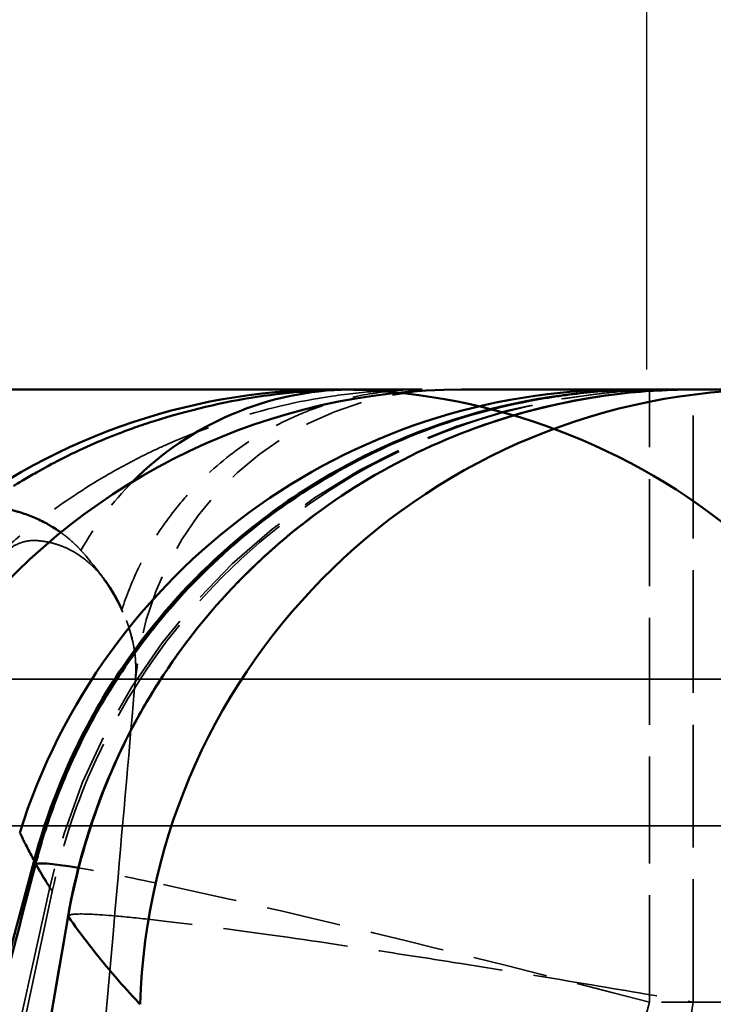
# Model space of a CAD drawing. Header units: millimetres. Extents: x 3278 to 6066, y 2420 to 4375.
# Tile 750 of 952: x 4821.39 to 4823.58, y 3037.84 to 3040.95. Entities that reach past the tile are written whole.
import ezdxf

# ---------------------------------------------------------------- set-up
doc = ezdxf.new("R2010")
doc.units = ezdxf.units.MM
doc.linetypes.add('DASHED', pattern=[0.2067, 0.1654, -0.0413])
for name, color, linetype, lineweight in [('AM_5', 3, 'Continuous', 25), ('Sichtbare Kanten(DIN)', 7, 'Continuous', 50), ('Sichtbare tangentiale Kanten(DIN)', 7, 'Continuous', 50), ('Verdeckte Kanten(DIN)', 7, 'DASHED', 35), ('Verdeckte tangentiale Kanten(DIN)', 7, 'DASHED', 35)]:
    doc.layers.add(name, color=color, linetype=linetype, lineweight=lineweight)
doc.styles.get("Standard").update_dxf_attribs({"font": 'ISOCP.SHX'})
doc.dimstyles.new('Standard$0', dxfattribs={"dimtxt": 0.18, "dimasz": 0.18, "dimexe": 0.18, "dimexo": 0.0625, "dimgap": 0.09, "dimtad": 0, "dimtih": 1, "dimtoh": 1, "dimdec": 4, "dimzin": 0, "dimdsep": 46, "dimtxsty": 'STANDARD', "dimcen": 0.09, "dimadec": 0, "dimazin": 0, "dimtfac": 1, "dimtdec": 4, "dimtofl": 0, "dimtmove": 0, "dimatfit": 3, "dimfxl": 1, "dimtolj": 1, "dimtzin": 0, "dimarcsym": 0})

# ---------------------------------------------------------------- blocks, each defined once
blk = doc.blocks.new('*D27')
at = {"layer": 'AM_5', "color": 0, "lineweight": -2, "transparency": 16777216}
for p, q in [((3558.2256, 3039.8438), (3558.2256, 3081.9948)), ((4823.3689, 3039.8438), (4823.3689, 3081.9948)), ((3560.0256, 3081.8148), (4177.2501, 3081.8148)), ((4821.5689, 3081.8148), (4204.3444, 3081.8148))]:
    blk.add_line(p, q, dxfattribs=at)
at = {"layer": 'AM_5', "color": 0, "transparency": 16777216}
for points in [[(3560.0256, 3082.1148), (3560.0256, 3081.5148), (3558.2256, 3081.8148)], [(4821.5689, 3082.1148), (4821.5689, 3081.5148), (4823.3689, 3081.8148)]]:
    blk.add_solid(points, dxfattribs=at)
at = {"layer": 'Defpoints', "color": 0, "transparency": 16777216}
for p in [(4823.3689, 3081.8148), (3558.2256, 3039.7813), (4823.3689, 3039.7813)]:
    blk.add_point(p, dxfattribs=at)
at = {"layer": 'AM_5', "color": 0, "transparency": 16777216, "insert": (4190.7973, 3081.8148), "char_height": 10, "attachment_point": 5}
blk.add_mtext('\\A1;126,5', dxfattribs=at)

msp = doc.modelspace()

# ---------------------------------------------------------------- linework, layer by layer
at = {"layer": 'Sichtbare Kanten(DIN)'}
for p, q in [((4823.2987, 3039.7813), (4822.7861, 3039.7813)), ((4823.3689, 3039.7813), (4823.2988, 3039.7813)), ((4823.3774, 3039.7813), (4823.5154, 3039.7813))]:
    msp.add_line(p, q, dxfattribs=at)
for centre, major_axis, ratio, start_param, end_param in [((4822.3829, 3037.7813), (0, 2), 0.999967, 4.137401, 6.81967), ((4822.7861, 3037.7813), (-0.0002, 2), 1, 0, 0.888918), ((4822.4437, 3038.7813), (0, 1), 0.986809, 0.000011, 0.012974)]:
    msp.add_ellipse(centre, major_axis=major_axis, ratio=ratio, start_param=start_param, end_param=end_param, dxfattribs=at)
for points, knots in [([(4822.3829, 3039.7813), (4822.3806, 3039.7813), (4822.3784, 3039.7813), (4822.3748, 3039.7813), (4822.3713, 3039.7813), (4822.3665, 3039.7813), (4822.3606, 3039.7813), (4822.3489, 3039.7813), (4822.3331, 3039.7813), (4822.3129, 3039.7813), (4822.2725, 3039.7813), (4822.2142, 3039.7813), (4822.1368, 3039.7813), (4822.0918, 3039.7813), (4822.0404, 3039.7813), (4821.9824, 3039.7813), (4821.9404, 3039.7813), (4821.8949, 3039.7813), (4821.8459, 3039.7813), (4821.7292, 3039.7813), (4821.5925, 3039.7813), (4821.4364, 3039.7813), (4821.124, 3039.7813), (4820.7339, 3039.7813), (4820.2689, 3039.7813), (4820.0378, 3039.7813), (4819.7881, 3039.7813), (4819.5202, 3039.7813), (4819.2491, 3039.7813), (4818.9595, 3039.7813), (4818.6516, 3039.7813), (4817.4276, 3039.7813), (4815.915, 3039.7813), (4814.1467, 3039.7813), (4813.2618, 3039.7813), (4812.3128, 3039.7813), (4811.302, 3039.7813), (4811.0839, 3039.7813), (4810.8629, 3039.7813), (4810.6391, 3039.7813), (4809.8261, 3039.7813), (4808.9761, 3039.7813), (4808.0918, 3039.7813), (4806.964, 3039.7813), (4805.7802, 3039.7813), (4804.5464, 3039.7813), (4804.3231, 3039.7813), (4804.0981, 3039.7813), (4803.8715, 3039.7813), (4802.846, 3039.7813), (4801.7882, 3039.7813), (4800.7004, 3039.7813), (4798.5892, 3039.7813), (4796.3649, 3039.7813), (4794.0554, 3039.7813), (4793.4598, 3039.7813), (4792.8584, 3039.7813), (4792.2517, 3039.7813), (4790.7719, 3039.7813), (4789.2609, 3039.7813), (4787.7249, 3039.7813), (4787.2667, 3039.7813), (4786.8062, 3039.7813), (4786.3438, 3039.7813), (4785.2566, 3039.7813), (4784.1577, 3039.7813), (4783.0508, 3039.7813), (4782.2617, 3039.7813), (4781.4685, 3039.7813), (4780.6722, 3039.7813), (4780.1583, 3039.7813), (4779.6431, 3039.7813), (4779.1264, 3039.7813), (4778.8423, 3039.7813), (4778.558, 3039.7813), (4778.2734, 3039.7813), (4777.8723, 3039.7813), (4777.4705, 3039.7813), (4777.0679, 3039.7813), (4776.7722, 3039.7813), (4776.4761, 3039.7813), (4776.1799, 3039.7813), (4776.0731, 3039.7813), (4775.9661, 3039.7813), (4775.8591, 3039.7813), (4775.4556, 3039.7813), (4775.0511, 3039.7813), (4774.6478, 3039.7813), (4774.4456, 3039.7813), (4774.2438, 3039.7813), (4774.0419, 3039.7813), (4773.8401, 3039.7813), (4773.6382, 3039.7813), (4773.4362, 3039.7813)], [0, 0, 0, 0, 0.607305, 0.607305, 0.607305, 1.214803, 1.214803, 1.214803, 2.429083, 2.429083, 2.429083, 4.856575, 4.856575, 4.856575, 6.264458, 6.264458, 6.264458, 7.28431, 7.28431, 7.28431, 9.712163, 9.712163, 9.712163, 14.568463, 14.568463, 14.568463, 16.982577, 16.982577, 16.982577, 19.425284, 19.425284, 19.425284, 29.134835, 29.134835, 29.134835, 33.993835, 33.993835, 33.993835, 35.0422, 35.0422, 35.0422, 38.85028, 38.85028, 38.85028, 43.706558, 43.706558, 43.706558, 44.58562, 44.58562, 44.58562, 48.56387, 48.56387, 48.56387, 56.28421, 56.28421, 56.28421, 58.275305, 58.275305, 58.275305, 63.131787, 63.131787, 63.131787, 64.580546, 64.580546, 64.580546, 67.987092, 67.987092, 67.987092, 70.415699, 70.415699, 70.415699, 71.982835, 71.982835, 71.982835, 72.844553, 72.844553, 72.844553, 74.058666, 74.058666, 74.058666, 74.950491, 74.950491, 74.950491, 75.272265, 75.272265, 75.272265, 76.485281, 76.485281, 76.485281, 77.093096, 77.093096, 77.093096, 77.700579, 77.700579, 77.700579, 77.700579]), ([(4821.4367, 3038.2936), (4821.4911, 3038.499), (4821.5798, 3038.6979), (4821.8123, 3039.0538), (4821.9593, 3039.2149), (4822.2918, 3039.4792), (4822.4815, 3039.5857), (4822.8799, 3039.7319), (4823.0936, 3039.7734), (4823.3267, 3039.781), (4823.3478, 3039.7813), (4823.3689, 3039.7813)], [0, 0, 0, 0, 0.0637342, 0.0637342, 0.1275241, 0.1275241, 0.1911666, 0.1911666, 0.2548401, 0.2548401, 0.261158, 0.261158, 0.261158, 0.261158]), ([(4822.2999, 3039.7758), (4822.2485, 3039.7721), (4822.0897, 3039.755), (4821.9013, 3039.7107), (4821.7751, 3039.6685), (4821.7541, 3039.6611)], [0.448213, 0.448213, 0.448213, 0.448213, 0.906557, 1.813113, 1.989599, 1.989599, 1.989599, 1.989599]), ([(4822.3001, 3039.7759), (4822.3236, 3039.7776), (4822.3466, 3039.7788), (4822.38, 3039.7802), (4822.3907, 3039.7805), (4822.4167, 3039.7811), (4822.4294, 3039.7812), (4822.4309, 3039.7812)], [0, 0, 0, 0, 0.02169315, 0.02169315, 0.03254769, 0.03254769, 0.04342109, 0.04342109, 0.04342109, 0.04342109]), ([(4822.6608, 3039.7813), (4822.6606, 3039.7813), (4822.6604, 3039.7813), (4822.6602, 3039.7813), (4822.6518, 3039.7813), (4822.6429, 3039.7813), (4822.6336, 3039.7813), (4822.6112, 3039.7813), (4822.5864, 3039.7813), (4822.5597, 3039.7813), (4822.5409, 3039.7813), (4822.5212, 3039.7813), (4822.5009, 3039.7813), (4822.4907, 3039.7813), (4822.4804, 3039.7813), (4822.47, 3039.7813), (4822.4672, 3039.7813), (4822.4644, 3039.7813), (4822.4615, 3039.7813)], [1.538884, 1.538884, 1.538884, 1.538884, 1.544046, 1.544046, 1.544046, 1.770241, 1.770241, 1.770241, 2.31613, 2.31613, 2.31613, 2.702156, 2.702156, 2.702156, 2.895137, 2.895137, 2.895137, 2.9467, 2.9467, 2.9467, 2.9467]), ([(4822.8138, 3039.6541), (4822.97, 3039.7127), (4823.1346, 3039.7516), (4823.3441, 3039.7744), (4823.3887, 3039.7776), (4823.4333, 3039.7792)], [0.20732431, 0.20732431, 0.20732431, 0.20732431, 0.25715716, 0.25715716, 0.2705532, 0.2705532, 0.2705532, 0.2705532]), ([(4823.7708, 3039.7813), (4823.7681, 3039.7813), (4823.7654, 3039.7813), (4823.7623, 3039.7813), (4823.7593, 3039.7813), (4823.7558, 3039.7813), (4823.752, 3039.7813), (4823.7445, 3039.7813), (4823.736, 3039.7813), (4823.7267, 3039.7813), (4823.7116, 3039.7813), (4823.6943, 3039.7813), (4823.6757, 3039.7813), (4823.6712, 3039.7813), (4823.6666, 3039.7813), (4823.6619, 3039.7813), (4823.638, 3039.7813), (4823.6119, 3039.7813), (4823.587, 3039.7813), (4823.5621, 3039.7813), (4823.5382, 3039.7813), (4823.5154, 3039.7813)], [0, 0, 0, 0, 1.556925, 1.556925, 1.556925, 3.102501, 3.102501, 3.102501, 6.214947, 6.214947, 6.214947, 11.248315, 11.248315, 11.248315, 12.46337, 12.46337, 12.46337, 18.693947, 18.693947, 18.693947, 24.92661, 24.92661, 24.92661, 24.92661]), ([(4821.3727, 3039.4774), (4821.3761, 3039.4795), (4821.3808, 3039.4824), (4821.3916, 3039.489), (4821.3975, 3039.4925), (4821.4176, 3039.5046), (4821.4304, 3039.512), (4821.4699, 3039.5344), (4821.4958, 3039.5482), (4821.5859, 3039.5939), (4821.6483, 3039.6209), (4821.7205, 3039.6488), (4821.7373, 3039.655), (4821.7541, 3039.661)], [0, 0, 0, 0, 0.00239055, 0.00239055, 0.00544388, 0.00544388, 0.01383633, 0.01383633, 0.02859134, 0.02859134, 0.07230782, 0.07230782, 0.08474981, 0.08474981, 0.08474981, 0.08474981]), ([(4822.0797, 3039.1736), (4822.1037, 3039.1983), (4822.1282, 3039.2223), (4822.212, 3039.3004), (4822.2744, 3039.3516), (4822.3397, 3039.399)], [0.11919232, 0.11919232, 0.11919232, 0.11919232, 0.12947702, 0.12947702, 0.15353863, 0.15353863, 0.15353863, 0.15353863]), ([(4821.5447, 3038.1222), (4821.5851, 3038.3395), (4821.6576, 3038.5546), (4821.7886, 3038.7915), (4821.8143, 3038.834), (4821.8415, 3038.8757)], [0, 0, 0, 0, 0.06633862, 0.06633862, 0.08120134, 0.08120134, 0.08120134, 0.08120134]), ([(4813.4161, 2999.4255), (4813.4161, 2999.4255), (4813.4337, 2999.5316), (4813.5373, 3000.1707), (4813.6764, 3001.0431), (4814.0695, 3003.5038), (4814.3252, 3005.1009), (4814.951, 3008.822), (4815.3296, 3010.9811), (4816.3301, 3016.3235), (4816.9949, 3019.6202), (4818.8175, 3027.9693), (4820.0545, 3033.0777), (4821.4367, 3038.2936)], [6.455817, 6.455817, 6.455817, 6.455817, 6.852684, 6.852684, 7.655343, 7.655343, 8.430555, 8.430555, 9.22944, 9.22944, 10.328216, 10.328216, 11.970443, 11.970443, 11.970443, 11.970443])]:
    msp.add_open_spline(points, degree=3, knots=knots, dxfattribs=at)
for points in [[(4822.4615, 3039.7813), (4822.4556, 3039.7813), (4822.4497, 3039.7813), (4822.4437, 3039.7813)], [(4819.7253, 3026.9427), (4820.3009, 3030.6733), (4820.907, 3034.4003), (4821.5447, 3038.1222)], [(4821.5447, 3038.1222), (4821.5447, 3038.1222), (4821.5447, 3038.1222), (4821.5447, 3038.1222)]]:
    msp.add_open_spline(points, degree=3, dxfattribs=at)
at = {"layer": 'Sichtbare tangentiale Kanten(DIN)'}
for p, q in [((4823.3774, 3039.7765), (4823.3774, 3039.7813)), ((4823.3774, 3039.742), (4823.3774, 3039.742))]:
    msp.add_line(p, q, dxfattribs=at)
for centre, major_axis, ratio, start_param, end_param in [((4823.2988, 3037.7813), (0, 2), 0.999999, 0, 1.264152), ((4822.4437, 3038.7813), (0, 1), 0.986809, 0.012974, 0.781454), ((4823.7708, 3037.7813), (0, 2), 0.999989, 0.000004, 1.539284), ((4823.3774, 3037.7813), (-1.9357, 0.5029), 0.033779, 5.915594, 6.282046), ((4823.3773, 3037.7813), (-1.9357, 0.5029), 0.033777, 5.91532, 5.915438), ((4823.3799, 3037.7812), (-1.9388, 0.5032), 0.033614, 5.654925, 5.654934)]:
    msp.add_ellipse(centre, major_axis=major_axis, ratio=ratio, start_param=start_param, end_param=end_param, dxfattribs=at)
for points, knots in [([(4821.4416, 3038.2843), (4821.4465, 3038.3025), (4821.4514, 3038.3206), (4821.4565, 3038.3386), (4821.4617, 3038.3567), (4821.4672, 3038.3746), (4821.473, 3038.3926), (4821.4846, 3038.4285), (4821.4973, 3038.4646), (4821.5115, 3038.5014), (4821.5399, 3038.575), (4821.5744, 3038.6516), (4821.6165, 3038.7297), (4821.6586, 3038.8079), (4821.7082, 3038.8877), (4821.7684, 3038.9693), (4821.8286, 3039.0509), (4821.8995, 3039.1342), (4821.985, 3039.217), (4822.0705, 3039.2998), (4822.1708, 3039.3816), (4822.2834, 3039.4552), (4822.396, 3039.5287), (4822.5211, 3039.5937), (4822.6472, 3039.6433), (4822.7733, 3039.6928), (4822.9001, 3039.7276), (4823.0229, 3039.7496), (4823.0843, 3039.7607), (4823.1447, 3039.7685), (4823.2034, 3039.7737), (4823.2328, 3039.7763), (4823.2618, 3039.7783), (4823.2907, 3039.7795), (4823.3195, 3039.7806), (4823.3483, 3039.781), (4823.3774, 3039.7813)], [0, 0, 0, 0, 0.000000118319, 0.000000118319, 0.000000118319, 0.000000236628, 0.000000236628, 0.000000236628, 0.00000047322, 0.00000047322, 0.00000047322, 0.000000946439, 0.000000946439, 0.000000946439, 0.000001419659, 0.000001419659, 0.000001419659, 0.000001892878, 0.000001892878, 0.000001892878, 0.000002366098, 0.000002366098, 0.000002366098, 0.000002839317, 0.000002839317, 0.000002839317, 0.000003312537, 0.000003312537, 0.000003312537, 0.000003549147, 0.000003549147, 0.000003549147, 0.000003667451, 0.000003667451, 0.000003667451, 0.000003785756, 0.000003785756, 0.000003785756, 0.000003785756]), ([(4823.5154, 3039.7813), (4823.3823, 3039.7813), (4823.1154, 3039.7546), (4822.7315, 3039.6358), (4822.3787, 3039.4431), (4822.0713, 3039.1842), (4821.8214, 3038.8693), (4821.6391, 3038.5112), (4821.5673, 3038.2526), (4821.5447, 3038.1215)], [0, 0, 0, 0, 0.3993, 0.7986, 1.197901, 1.597203, 1.996505, 2.395807, 2.795109, 2.795109, 2.795109, 2.795109]), ([(4821.2359, 3039.3746), (4821.2391, 3039.3762), (4821.2422, 3039.3777), (4821.2453, 3039.3791), (4821.2483, 3039.3806), (4821.2513, 3039.3819), (4821.2542, 3039.3832), (4821.2601, 3039.3858), (4821.2657, 3039.3881), (4821.271, 3039.3902), (4821.2817, 3039.3943), (4821.2915, 3039.3973), (4821.3005, 3039.3995), (4821.3085, 3039.4014), (4821.316, 3039.4026), (4821.3232, 3039.4033), (4821.3323, 3039.4042), (4821.3409, 3039.4042), (4821.3491, 3039.4035), (4821.362, 3039.4024), (4821.3741, 3039.3997), (4821.3861, 3039.3963), (4821.3878, 3039.3958), (4821.3894, 3039.3953), (4821.3911, 3039.3948), (4821.4048, 3039.3907), (4821.4186, 3039.3859), (4821.4323, 3039.3803), (4821.446, 3039.3747), (4821.4596, 3039.3682), (4821.473, 3039.361), (4821.4789, 3039.3579), (4821.4848, 3039.3546), (4821.4906, 3039.3511), (4821.498, 3039.3467), (4821.5053, 3039.342), (4821.5126, 3039.3372), (4821.5156, 3039.3351), (4821.5187, 3039.333), (4821.5217, 3039.3309)], [0, 0, 0, 0, 0.041444, 0.041444, 0.041444, 0.082845, 0.082845, 0.082845, 0.165567, 0.165567, 0.165567, 0.330961, 0.330961, 0.330961, 0.476512, 0.476512, 0.476512, 0.661864, 0.661864, 0.661864, 0.953023, 0.953023, 0.953023, 0.992912, 0.992912, 0.992912, 1.323899, 1.323899, 1.323899, 1.65486, 1.65486, 1.65486, 1.800396, 1.800396, 1.800396, 1.985826, 1.985826, 1.985826, 2.063838, 2.063838, 2.063838, 2.063838]), ([(4821.3921, 3038.385), (4821.395, 3038.3799), (4821.3976, 3038.3743), (4821.4008, 3038.368), (4821.4028, 3038.3638), (4821.4051, 3038.3592), (4821.4075, 3038.3546), (4821.4087, 3038.3522), (4821.41, 3038.3497), (4821.4113, 3038.3472), (4821.419, 3038.3326), (4821.4274, 3038.3169), (4821.4362, 3038.3012), (4821.4367, 3038.3002), (4821.4372, 3038.2993), (4821.4378, 3038.2983)], [0, 0, 0, 0, 11.455641, 11.455641, 11.455641, 18.971017, 18.971017, 18.971017, 22.911997, 22.911997, 22.911997, 45.823561, 45.823561, 45.823561, 47.210329, 47.210329, 47.210329, 47.210329]), ([(4821.4367, 3038.2936), (4821.4367, 3038.2936), (4821.4367, 3038.2934), (4821.438, 3038.291), (4821.441, 3038.2854), (4821.4416, 3038.2843)], [51.433614, 51.433614, 51.433614, 51.433614, 51.575433, 62.100413, 64.392881, 64.392881, 64.392881, 64.392881]), ([(4819.2361, 3029.2815), (4819.5355, 3030.584), (4820.0443, 3032.737), (4820.7861, 3035.7397), (4821.2216, 3037.4374), (4821.4416, 3038.2843)], [5.716829, 5.716829, 5.716829, 5.716829, 9.704641, 12.320052, 14.935463, 14.935463, 14.935463, 14.935463]), ([(4821.5447, 3038.1215), (4821.252, 3036.4283), (4820.6263, 3032.6998), (4820.0384, 3028.971), (4819.7305, 3026.9365)], [-1.783159, -1.783159, -1.783159, -1.783159, 3.360968, 9.509663, 9.509663, 9.509663, 9.509663]), ([(4821.5447, 3038.1215), (4821.5849, 3038.0642), (4821.667, 3037.9587), (4821.7453, 3037.8725), (4821.7669, 3037.8495), (4821.7718, 3037.8443)], [49.057246, 49.057246, 49.057246, 49.057246, 62.735435, 70.889135, 73.983751, 73.983751, 73.983751, 73.983751])]:
    msp.add_open_spline(points, degree=3, knots=knots, dxfattribs=at)
for points in [[(4821.7364, 3039.03), (4821.7364, 3039.03), (4821.7364, 3039.03), (4821.7364, 3039.03)], [(4821.4428, 3038.2892), (4821.4428, 3038.2892), (4821.4428, 3038.2892), (4821.4428, 3038.2892)], [(4821.4443, 3038.2867), (4821.4443, 3038.2867), (4821.4443, 3038.2867), (4821.4443, 3038.2867)], [(4821.5447, 3038.1215), (4821.5446, 3038.1217), (4821.5446, 3038.122), (4821.5447, 3038.1222)]]:
    msp.add_open_spline(points, degree=3, dxfattribs=at)
at = {"layer": 'Verdeckte Kanten(DIN)', "ltscale": 1.13017}
msp.add_arc((4822.753, 3038.7813), 1, 90, 175, dxfattribs=at)
at = {"layer": 'Verdeckte Kanten(DIN)', "ltscale": 3.329088}
msp.add_open_spline([(4822.6608, 3039.7813), (4822.65, 3039.7813), (4822.6393, 3039.7812), (4822.6284, 3039.781), (4822.6175, 3039.7809), (4822.6064, 3039.7806), (4822.5951, 3039.7802), (4822.5726, 3039.7794), (4822.5495, 3039.7782), (4822.5259, 3039.7765), (4822.4787, 3039.7731), (4822.429, 3039.7679), (4822.3772, 3039.7602), (4822.2739, 3039.7449), (4822.1622, 3039.7202), (4822.0431, 3039.6805), (4821.984, 3039.6608), (4821.9228, 3039.6374), (4821.8616, 3039.6104), (4821.8406, 3039.6012), (4821.8196, 3039.5915), (4821.7984, 3039.5812), (4821.757, 3039.5612), (4821.7152, 3039.5391), (4821.6726, 3039.5145), (4821.609, 3039.4777), (4821.5441, 3039.4356), (4821.4831, 3039.3907), (4821.4519, 3039.3677), (4821.4216, 3039.3439), (4821.3915, 3039.3189), (4821.3764, 3039.3064), (4821.3613, 3039.2935), (4821.3462, 3039.2801), (4821.3312, 3039.2668), (4821.3162, 3039.253), (4821.301, 3039.239)], degree=3, knots=[0, 0, 0, 0, 0.031388, 0.031388, 0.031388, 0.062778, 0.062778, 0.062778, 0.12554, 0.12554, 0.12554, 0.25083, 0.25083, 0.25083, 0.500388, 0.500388, 0.500388, 0.624139, 0.624139, 0.624139, 0.666667, 0.666667, 0.666667, 0.749527, 0.749527, 0.749527, 0.873374, 0.873374, 0.873374, 0.936718, 0.936718, 0.936718, 0.968468, 0.968468, 0.968468, 1, 1, 1, 1], dxfattribs=at)
at = {"layer": 'Verdeckte Kanten(DIN)', "ltscale": 2.087417}
msp.add_open_spline([(4823.4501, 3039.7813), (4823.412, 3039.7813), (4823.3743, 3039.7802), (4823.2976, 3039.7758), (4823.259, 3039.7724), (4823.1447, 3039.7591), (4823.0681, 3039.7458), (4822.7883, 3039.6801), (4822.5858, 3039.5971), (4822.2252, 3039.376), (4822.061, 3039.2351), (4821.7997, 3038.9268), (4821.6956, 3038.7595), (4821.5647, 3038.4601), (4821.523, 3038.3311), (4821.4949, 3038.2)], degree=3, knots=[0, 0, 0, 0, 0.0122177, 0.0122177, 0.0243529, 0.0243529, 0.048042, 0.048042, 0.111578, 0.111578, 0.174909, 0.174909, 0.2328533, 0.2328533, 0.2730857, 0.2730857, 0.2730857, 0.2730857], dxfattribs=at)
at = {"layer": 'Verdeckte Kanten(DIN)', "ltscale": 0.332134}
msp.add_open_spline([(4822.4437, 3039.7813), (4822.3984, 3039.7812), (4822.3501, 3039.7795), (4822.2999, 3039.7758)], degree=3, dxfattribs=at)
at = {"layer": 'Verdeckte Kanten(DIN)', "ltscale": 0.001015}
msp.add_open_spline([(4822.7863, 3039.7813), (4822.7862, 3039.7813), (4822.786, 3039.7813), (4822.7859, 3039.7813)], degree=3, dxfattribs=at)
at = {"layer": 'Verdeckte Kanten(DIN)', "ltscale": 0.000261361}
msp.add_open_spline([(4823.2992, 3039.7813), (4823.2992, 3039.7813), (4823.2992, 3039.7813), (4823.2991, 3039.7813)], degree=3, dxfattribs=at)
at = {"layer": 'Verdeckte Kanten(DIN)', "ltscale": 0.062474}
msp.add_open_spline([(4823.4333, 3039.7792), (4823.4607, 3039.7802), (4823.4881, 3039.781), (4823.5154, 3039.7813)], degree=3, dxfattribs=at)
at = {"layer": 'Verdeckte Kanten(DIN)', "ltscale": 0.646786}
msp.add_open_spline([(4821.7541, 3039.6611), (4821.7144, 3039.6469), (4821.6128, 3039.6068), (4821.4747, 3039.5407), (4821.3726, 3039.4773)], degree=3, knots=[1.9895986, 1.9895986, 1.9895986, 1.9895986, 2.3229067, 2.8069345, 2.8069345, 2.8069345, 2.8069345], dxfattribs=at)
at = {"layer": 'Verdeckte Kanten(DIN)', "ltscale": 0.411354}
msp.add_open_spline([(4822.3397, 3039.399), (4822.4479, 3039.4775), (4822.5642, 3039.5454), (4822.7273, 3039.62), (4822.7702, 3039.6377), (4822.8138, 3039.6541)], degree=3, knots=[0.15353863, 0.15353863, 0.15353863, 0.15353863, 0.19342052, 0.19342052, 0.20732431, 0.20732431, 0.20732431, 0.20732431], dxfattribs=at)
at = {"layer": 'Verdeckte Kanten(DIN)', "ltscale": 0.290922}
msp.add_open_spline([(4821.8415, 3038.8757), (4821.9112, 3038.9821), (4821.9913, 3039.0823), (4822.0797, 3039.1736)], degree=3, dxfattribs=at)
at = {"layer": 'Verdeckte Kanten(DIN)', "ltscale": 22.377586}
msp.add_open_spline([(4820.009, 3018.8905), (4820.0576, 3019.447), (4820.0985, 3019.9135), (4820.1419, 3020.4097), (4820.2053, 3021.1348), (4820.2758, 3021.9407), (4820.347, 3022.7547), (4820.4381, 3023.7961), (4820.53, 3024.8454), (4820.6225, 3025.903), (4820.7278, 3027.1068), (4820.834, 3028.3212), (4820.9325, 3029.4468), (4820.9487, 3029.6319), (4820.9647, 3029.8148), (4820.9805, 3029.9948), (4821.0641, 3030.9507), (4821.1462, 3031.8886), (4821.2244, 3032.7833), (4821.3024, 3033.6742), (4821.3765, 3034.5218), (4821.4467, 3035.3243), (4821.4476, 3035.3345), (4821.4485, 3035.3447), (4821.4494, 3035.3549), (4821.5002, 3035.935), (4821.5508, 3036.5142), (4821.596, 3037.0299), (4821.6333, 3037.4562), (4821.6668, 3037.8397), (4821.6984, 3038.2004), (4821.7189, 3038.4357), (4821.7387, 3038.6611), (4821.7568, 3038.8685)], degree=3, knots=[0, 0, 0, 0, 1.685752, 1.685752, 1.685752, 4.149561, 4.149561, 4.149561, 7.301811, 7.301811, 7.301811, 10.889949, 10.889949, 10.889949, 11.4803, 11.4803, 11.4803, 14.614715, 14.614715, 14.614715, 17.735973, 17.735973, 17.735973, 17.775693, 17.775693, 17.775693, 20.03543, 20.03543, 20.03543, 21.903745, 21.903745, 21.903745, 23.122857, 23.122857, 23.122857, 23.122857], dxfattribs=at)
at = {"layer": 'Verdeckte Kanten(DIN)', "ltscale": 0.20479}
msp.add_open_spline([(4821.4367, 3038.2936), (4821.4367, 3038.2936), (4821.4367, 3038.2936), (4821.4367, 3038.2936)], degree=3, dxfattribs=at)
at = {"layer": 'Verdeckte Kanten(DIN)', "ltscale": 25.066442}
msp.add_open_spline([(4821.4949, 3038.2), (4820.8583, 3035.2269), (4820.2515, 3032.4252), (4818.5465, 3024.5813), (4817.4973, 3019.7883), (4815.6107, 3010.9391), (4814.807, 3006.971), (4814.0149, 3002.8012), (4813.8144, 3001.7022), (4813.5322, 3000.1142), (4813.443, 2999.5863), (4813.4179, 2999.4362), (4813.4161, 2999.4255), (4813.4161, 2999.4255)], degree=3, knots=[0, 0, 0, 0, 0.951231, 0.951231, 2.690505, 2.690505, 4.652981, 4.652981, 5.521669, 5.521669, 6.326466, 6.326466, 6.455817, 6.455817, 6.455817, 6.455817], dxfattribs=at)
at = {"layer": 'Verdeckte Kanten(DIN)', "ltscale": 0.021854}
msp.add_open_spline([(4821.4949, 3038.2), (4821.4949, 3038.2), (4821.4949, 3038.2), (4821.4949, 3038.2)], degree=3, dxfattribs=at)
at = {"layer": 'Verdeckte tangentiale Kanten(DIN)', "ltscale": 0.196616}
msp.add_line((4823.3774, 3039.742), (4823.3774, 3039.7765), dxfattribs=at)
at = {"layer": 'Verdeckte tangentiale Kanten(DIN)', "ltscale": 2.340223}
msp.add_line((4823.5154, 3037.8511), (4823.5154, 3039.7813), dxfattribs=at)
at = {"layer": 'Verdeckte tangentiale Kanten(DIN)', "ltscale": 2.037515}
msp.add_line((4823.3774, 3037.8511), (4823.3774, 3039.742), dxfattribs=at)
at = {"layer": 'Verdeckte tangentiale Kanten(DIN)', "ltscale": 8.604248}
msp.add_line((4821.6926, 3026.7124), (4823.5154, 3037.8511), dxfattribs=at)
at = {"layer": 'Verdeckte tangentiale Kanten(DIN)', "ltscale": 0.105092}
msp.add_line((4823.5154, 3037.8511), (4823.3774, 3037.8511), dxfattribs=at)
at = {"layer": 'Verdeckte tangentiale Kanten(DIN)', "ltscale": 0.780426}
msp.add_line((4823.5154, 3037.8511), (4824.5399, 3037.8511), dxfattribs=at)
at = {"layer": 'Verdeckte tangentiale Kanten(DIN)', "ltscale": 2.061312}
msp.add_ellipse((4823.4397, 3037.7813), major_axis=(0, 2), ratio=0.999999, start_param=0.000045, end_param=1.352893, dxfattribs=at)
at = {"layer": 'Verdeckte tangentiale Kanten(DIN)', "ltscale": 0.20854}
msp.add_ellipse((4822.4437, 3038.7813), major_axis=(0, 1), ratio=0.986809, start_param=0.781454, end_param=1.055303, dxfattribs=at)
at = {"layer": 'Verdeckte tangentiale Kanten(DIN)', "ltscale": 0.000137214}
msp.add_ellipse((4823.3774, 3037.7813), major_axis=(-1.9358, 0.5029), ratio=0.03378, start_param=5.915438, end_param=5.915594, dxfattribs=at)
at = {"layer": 'Verdeckte tangentiale Kanten(DIN)', "ltscale": 0.396655}
msp.add_ellipse((4823.3774, 3037.7813), major_axis=(-1.9357, 0.5029), ratio=0.033779, start_param=5.654941, end_param=5.915321, dxfattribs=at)
at = {"layer": 'Verdeckte tangentiale Kanten(DIN)', "ltscale": 1.422737}
msp.add_ellipse((4823.3774, 3037.7813), major_axis=(-1.9357, 0.5029), ratio=0.033779, start_param=4.721164, end_param=5.654933, dxfattribs=at)
at = {"layer": 'Verdeckte tangentiale Kanten(DIN)', "ltscale": 0.958729}
msp.add_open_spline([(4821.7146, 3039.0885), (4821.7287, 3039.1325), (4821.7459, 3039.1756), (4821.7661, 3039.2174), (4821.7687, 3039.2229), (4821.7714, 3039.2284), (4821.7741, 3039.2338), (4821.7976, 3039.2804), (4821.8249, 3039.3254), (4821.8556, 3039.3679), (4821.876, 3039.3962), (4821.8979, 3039.4235), (4821.9211, 3039.4495), (4821.9676, 3039.5016), (4822.0195, 3039.5486), (4822.0756, 3039.5897), (4822.1317, 3039.6308), (4822.1922, 3039.666), (4822.2558, 3039.6946), (4822.2875, 3039.7088), (4822.32, 3039.7214), (4822.3531, 3039.7322), (4822.4028, 3039.7485), (4822.4537, 3039.7608), (4822.505, 3039.769), (4822.511, 3039.7699), (4822.517, 3039.7708), (4822.523, 3039.7716), (4822.5688, 3039.7781), (4822.6148, 3039.7813), (4822.6608, 3039.7813)], degree=3, knots=[0, 0, 0, 0, 0.111111, 0.111111, 0.111111, 0.125642, 0.125642, 0.125642, 0.25035, 0.25035, 0.25035, 0.333333, 0.333333, 0.333333, 0.49999, 0.49999, 0.49999, 0.666667, 0.666667, 0.666667, 0.749636, 0.749636, 0.749636, 0.87435, 0.87435, 0.87435, 0.888889, 0.888889, 0.888889, 1, 1, 1, 1], dxfattribs=at)
at = {"layer": 'Verdeckte tangentiale Kanten(DIN)', "ltscale": 0.444859}
msp.add_open_spline([(4821.5217, 3039.3309), (4821.5314, 3039.3239), (4821.541, 3039.3165), (4821.5502, 3039.3085), (4821.5563, 3039.3033), (4821.5623, 3039.2978), (4821.5681, 3039.2921), (4821.571, 3039.2893), (4821.5739, 3039.2864), (4821.5767, 3039.2834), (4821.5796, 3039.2804), (4821.5824, 3039.2773), (4821.5852, 3039.2743)], degree=3, knots=[2.0638384, 2.0638384, 2.0638384, 2.0638384, 2.3167863, 2.3167863, 2.3167863, 2.4822715, 2.4822715, 2.4822715, 2.5650181, 2.5650181, 2.5650181, 2.6477689, 2.6477689, 2.6477689, 2.6477689], dxfattribs=at)
at = {"layer": 'Verdeckte tangentiale Kanten(DIN)', "ltscale": 3.222012}
msp.add_open_spline([(4821.301, 3039.239), (4821.3046, 3039.2417), (4821.3082, 3039.2445), (4821.3117, 3039.2473), (4821.3128, 3039.2481), (4821.3139, 3039.2489), (4821.3149, 3039.2498), (4821.3194, 3039.2532), (4821.3237, 3039.2565), (4821.328, 3039.2597), (4821.3292, 3039.2606), (4821.3304, 3039.2614), (4821.3316, 3039.2623), (4821.3387, 3039.2675), (4821.3457, 3039.2723), (4821.3535, 3039.277), (4821.356, 3039.2786), (4821.3585, 3039.2801), (4821.3612, 3039.2816), (4821.3714, 3039.2876), (4821.3829, 3039.2935), (4821.3937, 3039.2975), (4821.3994, 3039.2997), (4821.405, 3039.3014), (4821.4104, 3039.3026), (4821.4161, 3039.3039), (4821.4216, 3039.3046), (4821.427, 3039.3051), (4821.4379, 3039.306), (4821.4484, 3039.3054), (4821.4591, 3039.304), (4821.4618, 3039.3037), (4821.4644, 3039.3033), (4821.4671, 3039.3029), (4821.475, 3039.3017), (4821.4832, 3039.3002), (4821.4915, 3039.2982), (4821.5023, 3039.2955), (4821.5133, 3039.2922), (4821.5243, 3039.2881), (4821.5352, 3039.2839), (4821.546, 3039.2789), (4821.5566, 3039.2731), (4821.5779, 3039.2615), (4821.5984, 3039.2466), (4821.6178, 3039.2288), (4821.6226, 3039.2243), (4821.6274, 3039.2197), (4821.632, 3039.2149), (4821.6461, 3039.2005), (4821.6594, 3039.1845), (4821.6717, 3039.1669), (4821.6737, 3039.164), (4821.6758, 3039.161), (4821.6777, 3039.158), (4821.6847, 3039.1474), (4821.6913, 3039.1363), (4821.6974, 3039.1248), (4821.6989, 3039.122), (4821.7004, 3039.1192), (4821.7018, 3039.1164), (4821.7033, 3039.1133), (4821.7049, 3039.1102), (4821.7064, 3039.1071), (4821.7092, 3039.101), (4821.7119, 3039.0948), (4821.7146, 3039.0885)], degree=3, knots=[0, 0, 0, 0, 0.023795, 0.023795, 0.023795, 0.031249, 0.031249, 0.031249, 0.062483, 0.062483, 0.062483, 0.071384, 0.071384, 0.071384, 0.123977, 0.123977, 0.123977, 0.140975, 0.140975, 0.140975, 0.207282, 0.207282, 0.207282, 0.242872, 0.242872, 0.242872, 0.280094, 0.280094, 0.280094, 0.355485, 0.355485, 0.355485, 0.373989, 0.373989, 0.373989, 0.428507, 0.428507, 0.428507, 0.500101, 0.500101, 0.500101, 0.571456, 0.571456, 0.571456, 0.71431, 0.71431, 0.71431, 0.750023, 0.750023, 0.750023, 0.857155, 0.857155, 0.857155, 0.87501, 0.87501, 0.87501, 0.937503, 0.937503, 0.937503, 0.952385, 0.952385, 0.952385, 0.96875, 0.96875, 0.96875, 1, 1, 1, 1], dxfattribs=at)
at = {"layer": 'Verdeckte tangentiale Kanten(DIN)', "ltscale": 1.426941}
msp.add_open_spline([(4821.5852, 3039.2743), (4821.6284, 3039.2263), (4821.6881, 3039.1466), (4821.7266, 3039.0596), (4821.7364, 3039.03)], degree=3, knots=[0.284555, 0.284555, 0.284555, 0.284555, 1.569401, 2.209919, 2.209919, 2.209919, 2.209919], dxfattribs=at)
at = {"layer": 'Verdeckte tangentiale Kanten(DIN)', "ltscale": 1.085441}
msp.add_open_spline([(4821.7574, 3038.878), (4821.7578, 3038.8846), (4821.7582, 3038.8912), (4821.7583, 3038.8977), (4821.7584, 3038.9074), (4821.7581, 3038.917), (4821.7574, 3038.9266), (4821.7565, 3038.9402), (4821.7549, 3038.9537), (4821.7526, 3038.9671), (4821.7516, 3038.9725), (4821.7506, 3038.978), (4821.7495, 3038.9834), (4821.7455, 3039.0021), (4821.7403, 3039.0206), (4821.734, 3039.0387), (4821.7309, 3039.0478), (4821.7275, 3039.0568), (4821.7238, 3039.0657), (4821.7208, 3039.073), (4821.7176, 3039.0802), (4821.7143, 3039.0874)], degree=3, knots=[0.062013, 0.062013, 0.062013, 0.062013, 0.190238, 0.190238, 0.190238, 0.38044, 0.38044, 0.38044, 0.650938, 0.650938, 0.650938, 0.760847, 0.760847, 0.760847, 1.141323, 1.141323, 1.141323, 1.331538, 1.331538, 1.331538, 1.488307, 1.488307, 1.488307, 1.488307], dxfattribs=at)
at = {"layer": 'Verdeckte tangentiale Kanten(DIN)', "ltscale": 0.804905}
msp.add_open_spline([(4821.7364, 3039.03), (4821.7537, 3038.9778), (4821.7617, 3038.9237), (4821.7568, 3038.8685)], degree=3, dxfattribs=at)
at = {"layer": 'Verdeckte tangentiale Kanten(DIN)', "ltscale": 0.046049}
msp.add_open_spline([(4821.7568, 3038.8685), (4821.757, 3038.8717), (4821.7572, 3038.8748), (4821.7574, 3038.878)], degree=3, dxfattribs=at)
at = {"layer": 'Verdeckte tangentiale Kanten(DIN)', "ltscale": 26.661932}
msp.add_open_spline([(4825.4079, 3038.8685), (4825.4079, 3038.8685), (4825.3586, 3038.8685), (4825.2613, 3038.8685), (4825.2604, 3038.8685), (4825.2595, 3038.8685), (4825.2586, 3038.8685), (4825.0618, 3038.8685), (4824.6717, 3038.8685), (4824.1012, 3038.8685), (4824.0971, 3038.8685), (4824.0929, 3038.8685), (4824.0886, 3038.8685), (4823.6581, 3038.8684), (4823.1263, 3038.8685), (4822.4956, 3038.8685), (4822.4914, 3038.8685), (4822.4872, 3038.8685), (4822.4829, 3038.8685), (4821.8483, 3038.8685), (4821.1137, 3038.8685), (4820.2813, 3038.8685), (4820.2791, 3038.8685), (4820.2769, 3038.8685), (4820.2747, 3038.8685), (4819.4395, 3038.8685), (4818.506, 3038.8685), (4817.4779, 3038.8685), (4816.4494, 3038.8685), (4815.3261, 3038.8685), (4814.117, 3038.8685), (4814.1166, 3038.8685), (4814.1162, 3038.8685), (4814.1157, 3038.8685), (4812.9071, 3038.8685), (4811.6128, 3038.8685), (4810.2407, 3038.8685), (4810.2406, 3038.8685), (4810.2405, 3038.8685), (4810.2405, 3038.8685), (4808.8683, 3038.8685), (4807.4184, 3038.8685), (4805.8993, 3038.8685), (4805.899, 3038.8685), (4805.8987, 3038.8685), (4805.8984, 3038.8685), (4804.379, 3038.8685), (4802.7904, 3038.8685), (4801.1412, 3038.8685), (4801.1406, 3038.8685), (4801.1399, 3038.8685), (4801.1392, 3038.8685), (4799.4903, 3038.8685), (4797.781, 3038.8685), (4796.0227, 3038.8685), (4796.0182, 3038.8685), (4796.0137, 3038.8685), (4796.0092, 3038.8685), (4794.2551, 3038.8685), (4792.4523, 3038.8685), (4790.6139, 3038.8685), (4790.6021, 3038.8685), (4790.5904, 3038.8685), (4790.5786, 3038.8685), (4788.7472, 3038.8685), (4786.8806, 3038.8684), (4784.9836, 3038.8685), (4784.9656, 3038.8685), (4784.9475, 3038.8685), (4784.9294, 3038.8685), (4782.4042, 3038.8685), (4779.8253, 3038.8685), (4777.2346, 3038.8685), (4777.2227, 3038.8685), (4777.2107, 3038.8685), (4777.1988, 3038.8685), (4775.9061, 3038.8685), (4774.6104, 3038.8685), (4773.3135, 3038.8685)], degree=3, knots=[0, 0, 0, 0, 0.047131, 0.047131, 0.047131, 0.047572, 0.047572, 0.047572, 0.142024, 0.142024, 0.142024, 0.142717, 0.142717, 0.142717, 0.21368, 0.21368, 0.21368, 0.214155, 0.214155, 0.214155, 0.285405, 0.285405, 0.285405, 0.285592, 0.285592, 0.285592, 0.357039, 0.357039, 0.357039, 0.428522, 0.428522, 0.428522, 0.428547, 0.428547, 0.428547, 0.499997, 0.499997, 0.499997, 0.5, 0.5, 0.5, 0.571453, 0.571453, 0.571453, 0.571467, 0.571467, 0.571467, 0.642932, 0.642932, 0.642932, 0.642961, 0.642961, 0.642961, 0.714413, 0.714413, 0.714413, 0.714595, 0.714595, 0.714595, 0.785865, 0.785865, 0.785865, 0.78632, 0.78632, 0.78632, 0.857299, 0.857299, 0.857299, 0.857976, 0.857976, 0.857976, 0.952433, 0.952433, 0.952433, 0.952869, 0.952869, 0.952869, 1, 1, 1, 1], dxfattribs=at)
at = {"layer": 'Verdeckte tangentiale Kanten(DIN)', "ltscale": 5.228068}
msp.add_open_spline([(4820.3992, 3038.8686), (4820.4035, 3038.8686), (4820.4079, 3038.8686), (4820.4123, 3038.8686), (4822.1733, 3038.8686), (4823.87, 3038.8686), (4825.4946, 3038.8685)], degree=3, knots=[0.42839476, 0.42839476, 0.42839476, 0.42839476, 0.42853838, 0.42853838, 0.42853838, 0.48658107, 0.48658107, 0.48658107, 0.48658107], dxfattribs=at)
at = {"layer": 'Verdeckte tangentiale Kanten(DIN)', "ltscale": 26.682047}
msp.add_open_spline([(4825.4483, 3038.407), (4825.4483, 3038.407), (4825.1409, 3038.407), (4823.8054, 3038.407), (4821.6337, 3038.407), (4818.4776, 3038.407), (4814.1851, 3038.407), (4808.9474, 3038.407), (4804.1548, 3038.407), (4800.2808, 3038.407), (4796.4569, 3038.407), (4791.6084, 3038.407), (4783.683, 3038.407), (4777.4673, 3038.407), (4773.3146, 3038.407)], degree=3, knots=[0, 0, 0, 0, 7.140808, 14.281617, 21.422425, 28.563234, 36.977002, 45.390771, 52.645783, 56.273288, 59.900794, 66.374958, 72.849121, 85.797449, 85.797449, 85.797449, 85.797449], dxfattribs=at)
at = {"layer": 'Verdeckte tangentiale Kanten(DIN)', "ltscale": 28.273653}
msp.add_open_spline([(4819.6664, 3038.407), (4820.5546, 3038.407), (4821.4269, 3038.407), (4822.2824, 3038.407), (4823.7667, 3038.407), (4825.2006, 3038.407), (4826.5792, 3038.407), (4827.3653, 3038.407), (4828.1335, 3038.407), (4828.8831, 3038.407), (4829.7667, 3038.407), (4830.6243, 3038.407), (4831.4548, 3038.407), (4832.2659, 3038.407), (4833.0512, 3038.407), (4833.8096, 3038.407), (4834.4865, 3038.407), (4835.1421, 3038.407), (4835.7755, 3038.407), (4836.5785, 3038.407), (4837.3459, 3038.407), (4838.0766, 3038.407), (4838.5681, 3038.407), (4839.043, 3038.407), (4839.5009, 3038.407), (4840.2607, 3038.407), (4840.9736, 3038.407), (4841.6382, 3038.407), (4841.9696, 3038.407), (4842.289, 3038.407), (4842.5963, 3038.407), (4843.2249, 3038.407), (4843.8025, 3038.407), (4844.3281, 3038.407)], degree=3, knots=[48.287543, 48.287543, 48.287543, 48.287543, 51.615446, 51.615446, 51.615446, 57.389013, 57.389013, 57.389013, 60.681496, 60.681496, 60.681496, 64.56286, 64.56286, 64.56286, 68.353278, 68.353278, 68.353278, 71.736395, 71.736395, 71.736395, 76.025059, 76.025059, 76.025059, 78.91005, 78.91005, 78.91005, 83.696841, 83.696841, 83.696841, 86.083734, 86.083734, 86.083734, 90.967685, 90.967685, 90.967685, 90.967685], dxfattribs=at)
at = {"layer": 'Verdeckte tangentiale Kanten(DIN)', "ltscale": 25.261362}
msp.add_open_spline([(4821.4949, 3038.2), (4821.4949, 3038.1999), (4821.4906, 3038.2058), (4821.4697, 3038.2383), (4821.445, 3038.2794), (4821.4367, 3038.2938), (4821.4367, 3038.2936)], degree=3, knots=[-27.159573, -27.159573, -27.159573, -27.159573, -16.980458, 12.39591, 26.521665, 51.164808, 51.164808, 51.164808, 51.164808], dxfattribs=at)
at = {"layer": 'Verdeckte tangentiale Kanten(DIN)', "ltscale": 3.346295}
msp.add_open_spline([(4821.4378, 3038.2983), (4821.4394, 3038.2953), (4821.4411, 3038.2923), (4821.4428, 3038.2892)], degree=3, dxfattribs=at)
at = {"layer": 'Verdeckte tangentiale Kanten(DIN)', "ltscale": 0.93928}
msp.add_open_spline([(4821.4428, 3038.2892), (4821.4433, 3038.2884), (4821.4438, 3038.2875), (4821.4443, 3038.2867)], degree=3, dxfattribs=at)
at = {"layer": 'Verdeckte tangentiale Kanten(DIN)', "ltscale": 25.026331}
msp.add_open_spline([(4821.4443, 3038.2867), (4821.4483, 3038.2796), (4821.4523, 3038.2726), (4821.4562, 3038.2657), (4821.4583, 3038.2621), (4821.4604, 3038.2585), (4821.4624, 3038.255), (4821.4654, 3038.2499), (4821.4683, 3038.245), (4821.4711, 3038.2402), (4821.4765, 3038.2311), (4821.4817, 3038.2224), (4821.487, 3038.2137)], degree=3, knots=[52.850781, 52.850781, 52.850781, 52.850781, 63.209003, 63.209003, 63.209003, 68.73576, 68.73576, 68.73576, 76.669726, 76.669726, 76.669726, 91.647679, 91.647679, 91.647679, 91.647679], dxfattribs=at)
at = {"layer": 'Verdeckte tangentiale Kanten(DIN)', "ltscale": 8.714694}
msp.add_open_spline([(4818.9527, 3027.0594), (4819.2327, 3028.2612), (4820.0905, 3031.9726), (4820.9295, 3035.6959), (4821.487, 3038.2136)], degree=3, knots=[251.875962, 251.875962, 251.875962, 251.875962, 255.386485, 262.706556, 262.706556, 262.706556, 262.706556], dxfattribs=at)
at = {"layer": 'Verdeckte tangentiale Kanten(DIN)', "ltscale": 11.789846}
msp.add_open_spline([(4821.4868, 3038.2137), (4821.4887, 3038.2107), (4821.4916, 3038.2057), (4821.4944, 3038.2011), (4821.4949, 3038.2001), (4821.4949, 3038.2)], degree=3, knots=[-42.664627, -42.664627, -42.664627, -42.664627, -37.501718, -32.375314, -27.188391, -27.188391, -27.188391, -27.188391], dxfattribs=at)
at = {"layer": 'Verdeckte tangentiale Kanten(DIN)', "ltscale": 2.383979}
msp.add_open_spline([(4821.5447, 3038.1222), (4821.5454, 3038.1259), (4821.5548, 3038.128), (4821.5729, 3038.1287), (4821.5971, 3038.1295), (4821.6369, 3038.1276), (4821.6919, 3038.1229), (4821.7246, 3038.12), (4821.7627, 3038.1162), (4821.8055, 3038.1115), (4821.8917, 3038.1019), (4821.997, 3038.0886), (4822.1185, 3038.0719), (4822.2399, 3038.0553), (4822.3775, 3038.0352), (4822.5273, 3038.0124), (4822.6018, 3038.0011), (4822.6793, 3037.9891), (4822.759, 3037.9765), (4822.8932, 3037.9553), (4823.0337, 3037.9324), (4823.1752, 3037.9088), (4823.2881, 3037.89), (4823.4017, 3037.8708), (4823.5154, 3037.8511)], degree=3, knots=[0.0070561, 0.0070561, 0.0070561, 0.0070561, 0.1111114, 0.1111114, 0.1111114, 0.2504803, 0.2504803, 0.2504803, 0.3333342, 0.3333342, 0.3333342, 0.5000056, 0.5000056, 0.5000056, 0.6666675, 0.6666675, 0.6666675, 0.7495226, 0.7495226, 0.7495226, 0.8888892, 0.8888892, 0.8888892, 1, 1, 1, 1], dxfattribs=at)
at = {"layer": 'Verdeckte tangentiale Kanten(DIN)', "ltscale": 8.735984}
msp.add_open_spline([(4823.3774, 3037.8511), (4823.3172, 3037.6194), (4823.257, 3037.3876), (4823.1971, 3037.1558), (4823.1373, 3036.924), (4823.0778, 3036.692), (4823.0185, 3036.4601), (4822.9, 3035.9961), (4822.7825, 3035.5319), (4822.666, 3035.0674), (4822.4751, 3034.3061), (4822.2871, 3033.544), (4822.1017, 3032.7813), (4822.0609, 3032.6134), (4822.0202, 3032.4454), (4821.9797, 3032.2774), (4821.755, 3031.3465), (4821.5344, 3030.4144), (4821.3181, 3029.4815), (4821.21, 3029.015), (4821.103, 3028.5482), (4820.9969, 3028.0813), (4820.9439, 3027.8478), (4820.8912, 3027.6142), (4820.8388, 3027.3806), (4820.7888, 3027.1577), (4820.739, 3026.9346), (4820.6894, 3026.7115)], degree=3, knots=[0, 0, 0, 0, 0.718612, 0.718612, 0.718612, 1.437269, 1.437269, 1.437269, 2.874696, 2.874696, 2.874696, 5.230821, 5.230821, 5.230821, 5.749561, 5.749561, 5.749561, 8.624267, 8.624267, 8.624267, 10.061668, 10.061668, 10.061668, 10.780384, 10.780384, 10.780384, 11.466387, 11.466387, 11.466387, 11.466387], dxfattribs=at)

# ---------------------------------------------------------------- dimensions: what is measured, and where the dimension line sits
at = {"layer": 'AM_5'}
dim = msp.add_linear_dim(base=(4823.3689, 3081.8148), p1=(3558.2256, 3039.7813), p2=(4823.3689, 3039.7813), text='126,5', dimstyle='Standard$0', override={"dimtxt": 10, "dimasz": 1.8, "dimdec": 1}, dxfattribs=at)
dim.commit()
dim.dimension.update_dxf_attribs({"geometry": '*D27', "text_midpoint": (4190.7973, 3081.8148)})

doc.saveas('drawing.dxf')
